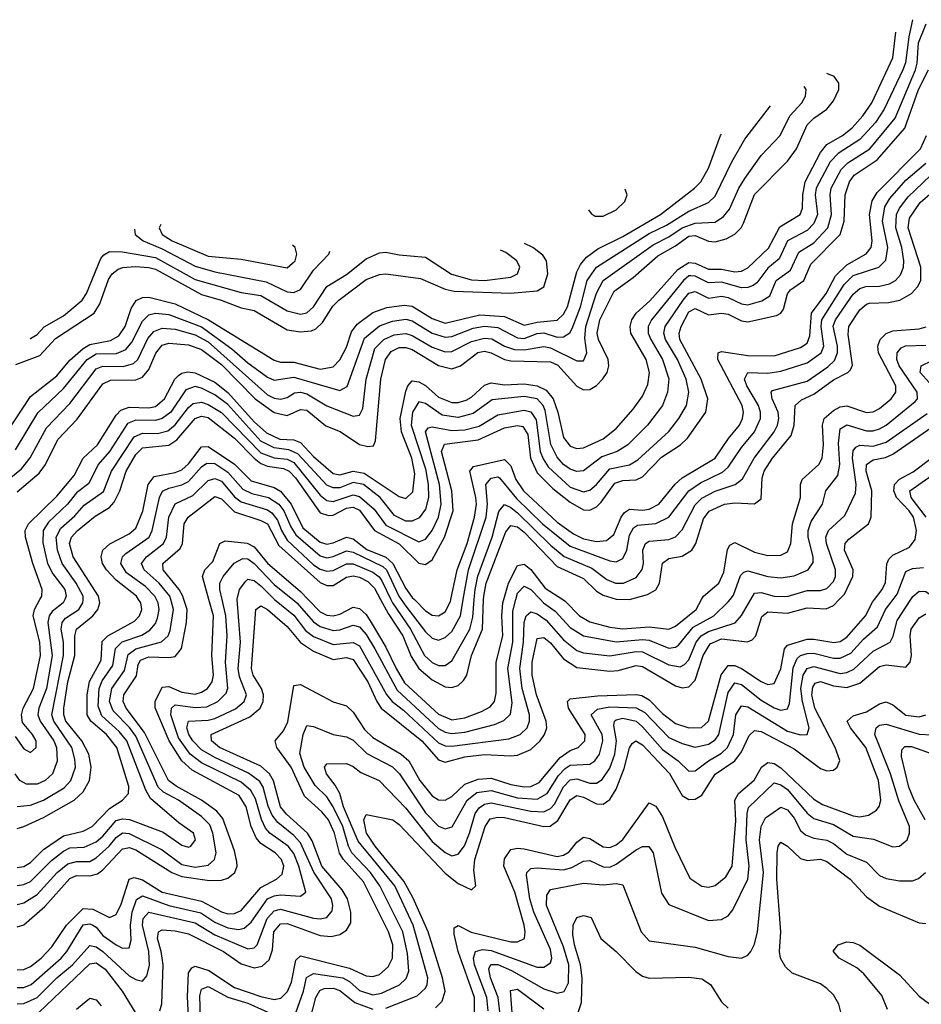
# Model space of a CAD drawing. Header units: inches. Extents: x 884549 to 1028252, y 526810 to 653624.
# Tile 880 of 1056: x 975837 to 978577, y 638770 to 641762. Entities that reach past the tile are written whole.
import ezdxf

# ---------------------------------------------------------------- set-up
doc = ezdxf.new("R2010")
doc.units = ezdxf.units.IN
doc.header["$MEASUREMENT"] = 0
doc.layers.add('A9673', color=7, linetype='Continuous')
doc.layers.add('A9674', color=7, linetype='Continuous')

msp = doc.modelspace()

# ---------------------------------------------------------------- linework, layer by layer
at = {"layer": 'A9673', "color": 5}
for points, elevation in [([(975823.4, 639583.4), (975850, 639545.8), (975870, 639534.8), (975887.2, 639550), (975887.3, 639570), (975876.5, 639590), (975846.2, 639626.2), (975843.1, 639650), (975848.2, 639670), (975878.8, 639730), (975900.1, 639830), (975898.1, 639870), (975878.5, 639950), (975882.4, 639970), (975898.8, 640000)], 2780), ([(975974, 640000), (975969.5, 639990), (975936.4, 639963.6), (975926.4, 639950), (975922.9, 639930), (975935.9, 639830), (975918.5, 639730), (975895, 639670), (975892.6, 639650), (975899.5, 639630), (975940.8, 639570), (975948.9, 639550), (975951, 639509), (975937.1, 639470), (975915, 639450), (975890, 639439.1), (975858.3, 639438.3), (975837.8, 639450), (975823.8, 639470)], 2760), ([(975830, 639304.4), (975850, 639310.4), (975910, 639337.5), (976003.1, 639390), (976030, 639415.6), (976049.1, 639450), (976054.4, 639490), (976047.7, 639530), (976026.3, 639570), (975977.7, 639630), (975971.1, 639650), (975971.3, 639670), (975983.2, 639750), (976005.3, 639830), (976004.6, 639890), (976009.4, 639910), (976059.9, 639950), (976074.7, 639970), (976080.5, 639990), (976078.5, 640000)], 2720), ([(975830, 639185.5), (975850, 639188.9), (975870, 639200.6), (975910, 639240.6), (975970, 639281.7), (976030, 639295.7), (976057.9, 639310), (976110, 639364.9), (976150, 639390.1), (976168.2, 639410), (976168.6, 639431.4), (976132.4, 639550), (976101.1, 639590), (976053.9, 639630), (976042, 639650), (976042.3, 639710), (976049.3, 639750.6), (976084.8, 639815.2), (976087.8, 639872.2), (976105.1, 639890), (976186.1, 639933.9), (976201.4, 639950), (976208, 639970), (976205, 639990), (976198.7, 640000)], 2680), ([(975830, 639072.7), (975850, 639078.1), (975890, 639103.2), (975950.8, 639170), (975983.7, 639196.3), (976010, 639203.7), (976050, 639203.9), (976070, 639214.4), (976109.6, 639250.4), (976130, 639276.3), (976150, 639290.5), (976170, 639288.8), (976270, 639239), (976330, 639195), (976370, 639186.9), (976410, 639192.5), (976429.5, 639210), (976434.6, 639230), (976424.3, 639290), (976415.3, 639315.3), (976390, 639340.4), (976320.3, 639390), (976274.4, 639414.4), (976257.8, 639430), (976190, 639584.4), (976170.7, 639610.7), (976121.4, 639661.4), (976110.4, 639690), (976117, 639730), (976156.1, 639783.9), (976166.6, 639833.4), (976189.9, 639850), (976268.4, 639871.6), (976288.2, 639890), (976294.5, 639905.5), (976304.2, 639970), (976296.1, 640000)], 2640), ([(975830, 638820.7), (975850, 638820.8), (975871.9, 638830), (975963.4, 638910), (975980.2, 638930), (976030, 639011.3), (976050, 639014.6), (976059.6, 639010), (976070, 639004.3), (976090, 638979.2), (976130, 638950.7), (976150, 638940.3), (976170, 638941.4), (976175.9, 638964.1), (976173.5, 639010), (976179.4, 639050), (976192.3, 639087.7), (976210, 639099.7), (976290, 639070), (976387.8, 639047.8), (976430, 639019.4), (976470, 639001.6), (976503, 638997), (976519, 639001), (976540.2, 639019.8), (976590.1, 639089.9), (976610, 639099.8), (976630, 639102), (976690, 639097.9), (976707.1, 639110), (976685.4, 639190), (976670, 639227.9), (976653.4, 639250), (976597.4, 639290), (976584.6, 639304.6), (976571.5, 639331.5), (976553.9, 639393.9), (976539.9, 639419.8), (976510, 639444.9), (976390, 639503.4), (976354.8, 639530), (976320.1, 639580.1), (976296.2, 639650), (976298.7, 639670), (976310, 639679.6), (976370, 639671.4), (976405.8, 639674.2), (976439, 639690), (976464.6, 639715.4), (976469.4, 639730.6), (976462.8, 639810), (976467.6, 639890), (976463.8, 639950), (976452.3, 640000)], 2560), ([(975830, 639370.8), (975870, 639374.5), (975910, 639390.6), (975972.3, 639427.7), (975992.9, 639450), (976006.8, 639490), (976005.1, 639514.9), (975995.3, 639550), (975941.2, 639630), (975934.8, 639650), (975970.2, 639830.2), (975970.3, 639870), (975963.1, 639910), (975966, 639930), (975976.9, 639943.1), (976017.4, 639970), (976029.4, 639990), (976029.7, 640000)], 2740), ([(975830, 639130.3), (975850, 639133.3), (975870, 639143.4), (975933.6, 639206.4), (975970, 639235.4), (975990, 639244.9), (976033, 639247), (976070, 639263.8), (976090, 639280.7), (976130, 639328), (976150, 639333.9), (976171.2, 639331.2), (976273.3, 639293.3), (976330, 639253.4), (976350, 639247.2), (976356.8, 639250), (976371.4, 639270), (976365, 639290), (976320.8, 639320.8), (976234.7, 639394.7), (976220.5, 639420.5), (976163.2, 639570), (976139.3, 639599.3), (976086.4, 639646.4), (976075.6, 639675.6), (976078.7, 639730), (976087.4, 639752.6), (976120.7, 639799.3), (976128.6, 639851.4), (976148.7, 639871.3), (976207.9, 639892.1), (976233.2, 639906.8), (976250, 639926.9), (976256.4, 639943.6), (976260.6, 639970), (976257.9, 639990), (976253.1, 640000)], 2660), ([(975830, 639004.9), (975850, 639011.6), (975913.5, 639066.5), (975990, 639151.9), (976010, 639160.7), (976050, 639160.5), (976073.7, 639166.3), (976090, 639178.1), (976150, 639241.8), (976156.5, 639243.5), (976170, 639246.1), (976190, 639239), (976299.4, 639170), (976330, 639158.2), (976413.7, 639146.3), (976450, 639147.3), (976470, 639153.4), (976491, 639170), (976498, 639190), (976497, 639203), (976490, 639235.8), (976454.7, 639334.7), (976436.6, 639356.6), (976390, 639390.6), (976312.5, 639432.5), (976289.5, 639450), (976216.3, 639596.2), (976160.9, 639670), (976152.1, 639690), (976153.4, 639710), (976192.4, 639767.6), (976197.4, 639802.6), (976204.5, 639815.5), (976230, 639825.5), (976290, 639823.5), (976310, 639826.9), (976329, 639851), (976344.1, 639930), (976346.3, 639970), (976336.5, 640000)], 2620), ([(975830, 638874.2), (975850, 638875.8), (975870, 638884.3), (975903, 638910), (975935.2, 638944.8), (975979.5, 639010), (976030, 639060.5), (976059.3, 639059.3), (976110, 639033), (976130, 639042.3), (976146.1, 639073.9), (976169.7, 639150), (976184.8, 639155.2), (976210, 639148.4), (976270.4, 639110.4), (976390, 639083.1), (976450, 639050.5), (976470, 639044.7), (976490, 639045.4), (976510, 639054.5), (976570, 639124.3), (976617.2, 639150), (976634.9, 639165.1), (976639.5, 639190), (976632.4, 639210), (976613, 639230), (976570, 639258), (976556, 639276), (976540.4, 639310), (976525.8, 639370), (976503.9, 639404), (976361.6, 639481.5), (976330, 639509.5), (976291, 639570), (976248.8, 639671.2), (976248.5, 639690), (976270, 639733.3), (976290, 639735.4), (976330, 639718.3), (976370, 639712.8), (976390, 639718.2), (976408.1, 639730), (976421.9, 639750), (976426.1, 639770), (976421.4, 639830), (976426.3, 639950), (976412.1, 640000)], 2580), ([(975830, 638771.2), (975850, 638771.9), (975890, 638790.1), (975950.2, 638850), (975998, 638890), (976050, 638948.7), (976070, 638944.1), (976090, 638929.8), (976170, 638856.4), (976190, 638844.6), (976210, 638839.5), (976223.7, 638856.3), (976232.2, 638887.8), (976229.7, 638930), (976210.4, 639010), (976212.9, 639030), (976230, 639049.4), (976370, 639016.8), (976430, 638980.8), (976530, 638937.8), (976550, 638941.6), (976559.1, 638950), (976589.6, 639030), (976610, 639054), (976630, 639059), (976730, 639031.8), (976750, 639029.2), (976770, 639033.9), (976786.5, 639053.5), (976788.9, 639070), (976784.5, 639090), (976731.1, 639171.1), (976690, 639260.7), (976670, 639283), (976622.1, 639322.1), (976604.6, 639344.6), (976592.2, 639372.2), (976576.9, 639430), (976566.9, 639446.9), (976532.2, 639472.2), (976430, 639519.5), (976390, 639543.4), (976363.6, 639570), (976350.9, 639590), (976344.9, 639610), (976350, 639630.1), (976410, 639633.5), (976430, 639638.8), (976492.5, 639667.5), (976519.2, 639690), (976526, 639710), (976504.8, 639764.8), (976500.6, 639790), (976507.7, 639870), (976498.5, 640000)], 2540), ([(976263.5, 638750), (976268.7, 638771.3), (976273, 638890), (976267.6, 638930), (976255.9, 638970), (976259.4, 638990), (976270, 638995.9), (976310, 638993.2), (976350, 638983.5), (976456.8, 638930), (976510, 638892.5), (976550, 638881), (976574.1, 638885.9), (976594.8, 638905.2), (976605.1, 638934.9), (976609.8, 638990.2), (976630, 639014.4), (976650, 639015.3), (976750, 638978.4), (976784, 638976), (976810, 638982.2), (976830, 638995.2), (976842.9, 639017.1), (976842.9, 639050), (976832.9, 639090), (976817.4, 639117.4), (976755.6, 639190), (976726.3, 639266.3), (976712.2, 639290), (976647.9, 639347.9), (976630.2, 639370), (976608.5, 639448.5), (976596.3, 639470), (976570, 639493.1), (976444.3, 639550), (976419.7, 639570), (976419.4, 639590), (976536.9, 639643.1), (976567.5, 639670), (976577.2, 639690), (976578.2, 639710), (976571.8, 639730), (976546.4, 639770), (976541.5, 639790), (976554.5, 639970), (976570, 639981), (976590, 639970.1), (976650, 639918.3), (976690, 639869.3), (976730, 639843.5), (976790, 639818), (976830, 639823.8), (976850, 639817.7), (976895.5, 639750), (976922, 639690), (976935.3, 639670), (977058.8, 639570), (977110, 639513.1), (977130, 639505.9), (977190, 639522.1), (977250, 639528.8), (977330, 639524.5), (977350, 639527.4), (977390, 639544.3), (977418.3, 639570), (977432.3, 639590), (977438.7, 639610), (977436.9, 639630), (977407.7, 639710), (977394.3, 639770), (977393.9, 639810), (977410, 639881.5), (977430, 639885), (977450, 639867.9), (977490, 639820.2), (977530, 639793.8), (977630, 639782.3), (977655.4, 639784.6), (977710, 639799.3), (977730, 639796.8), (977830, 639737.6), (977850, 639731.9), (977870, 639734.9), (977890, 639754.4), (977914.3, 639830), (977934.8, 639865.2), (977970, 639880.7), (978048.7, 639871.3), (978063, 639877), (978074.2, 639890), (978091.8, 639948.2), (978110, 639962.1), (978170, 639958.6), (978230, 639974.5), (978287.9, 639972.1), (978310, 639981.6), (978327.4, 640000)], 2520), ([(976350.1, 638729.9), (976347, 638793), (976350, 638865.7), (976360, 638880), (976370, 638885.4), (976412, 638872), (976490, 638820.4), (976570, 638792.9), (976610, 638784.6), (976631.2, 638788.8), (976651.3, 638808.7), (976663, 638837), (976676.1, 638903.9), (976690, 638917), (976839.6, 638879.6), (976890, 638856.5), (976910, 638854), (976930, 638860.6), (976956.6, 638883.4), (976969.9, 638910), (976970.8, 638950), (976958.1, 638990), (976882.2, 639142.2), (976821.4, 639210), (976809.3, 639229.3), (976793.7, 639290), (976775.4, 639330), (976755.1, 639355.1), (976702.7, 639402.7), (976661.7, 639490), (976618.5, 639550), (976613.3, 639570), (976639.2, 639600.8), (976651.5, 639628.5), (976670, 639738.9), (976690, 639741.9), (976790, 639689.5), (976830, 639676.4), (976850, 639657.4), (976885.3, 639605.3), (976910, 639581.1), (976996.6, 639530), (977020.1, 639510), (977053.3, 639450), (977090, 639403.5), (977110, 639391.2), (977130, 639390.4), (977150, 639401.3), (977190, 639439.2), (977230, 639454), (977270, 639456.8), (977330, 639437.3), (977370, 639430.5), (977390, 639432), (977416, 639444), (977479.9, 639520.1), (977510, 639541), (977533.7, 639550), (977554.1, 639570), (977555.4, 639590), (977505.2, 639670), (977502.1, 639690), (977510, 639698.3), (977592.4, 639707.6), (977710, 639711.1), (977727.8, 639707.8), (977750, 639694.9), (977790, 639653.9), (977830, 639622.9), (977870, 639609.5), (977909.1, 639610.9), (977930, 639630.1), (977968.8, 639771.2), (977990, 639799.8), (978010, 639799.5), (978030, 639790.6), (978090, 639750.7), (978110, 639742.2), (978130, 639744.7), (978150, 639789.3), (978160.6, 639850), (978170, 639861.5), (978230, 639879.3), (978250, 639879.9), (978310.8, 639869.2), (978330, 639872.6), (978350, 639885.9), (978407, 639950), (978428, 639992), (978434.4, 640000)], 2480), ([(976611.7, 640000), (976670, 639952.3), (976706, 639906), (976730, 639887.3), (976790, 639863.5), (976850, 639869.8), (976870, 639859), (976951.8, 639711.8), (976969, 639690), (977003.4, 639663.4), (977110, 639564.1), (977130, 639554.8), (977150, 639554), (977323.4, 639576.6), (977357.5, 639590), (977379.5, 639610), (977386.6, 639630), (977386.3, 639650), (977363.8, 639730), (977356.5, 639790), (977367.5, 639870), (977370, 639930.3), (977375.6, 639950), (977390, 639963), (977410, 639956.8), (977436.9, 639936.9), (977490, 639877.3), (977530, 639845), (977550, 639838.3), (977630, 639828.4), (977710, 639841.6), (977730, 639841.1), (977810, 639801.1), (977844.3, 639795.7), (977857.5, 639802.5), (977870, 639816.6), (977892.6, 639870), (977907.8, 639890), (977930, 639903.1), (978010.7, 639929.3), (978030, 639951.3), (978058.7, 640000)], 2540), ([(976667.2, 640000), (976679.8, 639990), (976730, 639932), (976750, 639917.8), (976790, 639905.8), (976810, 639907.6), (976850, 639922.5), (976870, 639916.7), (976890, 639893.6), (976916.5, 639850), (976984.3, 639724.3), (977110, 639608.1), (977130, 639597), (977150, 639593.2), (977190, 639596.4), (977280.3, 639619.7), (977308.2, 639631.8), (977328.2, 639651.8), (977333.6, 639686.4), (977319.9, 639790), (977335.1, 639870), (977335.7, 639964.3), (977345, 640000)], 2560), ([(976675.8, 638744.2), (976700, 638810), (976708.7, 638851.3), (976730, 638863.6), (976819.1, 638850), (976839.2, 638839.2), (976870, 638812), (976910, 638798.8), (976936.8, 638803.2), (976991, 638829), (977011.9, 638848.1), (977019.7, 638870), (977015.7, 638924.3), (977001.2, 638990), (976931.7, 639130), (976903.1, 639170), (976846.3, 639230), (976835.9, 639250), (976818.7, 639310), (976790, 639369.9), (976770, 639400.5), (976734.8, 639434.8), (976701.9, 639490), (976688.4, 639531.6), (976698.4, 639590), (976710, 639616.8), (976730, 639614), (976790, 639589.6), (976830, 639582.9), (976850, 639572.5), (976891.6, 639531.6), (976970, 639491.3), (976991.3, 639470), (977070, 639351.4), (977110, 639311.2), (977130, 639303.3), (977150.9, 639309.1), (977197.2, 639390), (977226.5, 639413.5), (977270, 639419.8), (977350, 639397.4), (977410, 639393.2), (977439.6, 639410), (977474.8, 639465.2), (977494.1, 639485.9), (977510, 639496.2), (977570, 639499.9), (977584.8, 639510), (977598.7, 639530), (977609, 639570), (977606.7, 639590), (977573.3, 639650), (977593.2, 639666.8), (977630, 639674.3), (977710.8, 639670.8), (977736.5, 639656.5), (977810, 639580.5), (977850, 639562.1), (977890, 639550.9), (977930, 639560.6), (977950, 639573.5), (977961.8, 639590), (977990, 639717.5), (978010, 639746.5), (978030, 639741.7), (978090, 639694.2), (978130, 639670.9), (978150, 639664.1), (978170, 639668), (978175.9, 639684.1), (978187.6, 639792.4), (978199.2, 639820.8), (978209.7, 639830.3), (978230, 639836.2), (978250, 639836.9), (978310, 639821.8), (978330, 639821.6), (978362.9, 639837.1), (978400.5, 639879.5), (978443.5, 639916.5), (978468.3, 639970), (978491, 640000)], 2460), ([(976713.9, 640000), (976750, 639962.2), (976770, 639952.5), (976790, 639950.5), (976810, 639955.5), (976850, 639976.4), (976870, 639973), (976890, 639954.3), (976905.4, 639930), (976950, 639855.7), (976980.7, 639790), (977006.7, 639746.7), (977110, 639651.8), (977150, 639634.5), (977190, 639640.4), (977240.8, 639659.2), (977266.5, 639673.5), (977279.4, 639690), (977284.7, 639715.3), (977285, 639810), (977305.4, 639890), (977302.4, 639950), (977305.5, 639990), (977308.3, 640000)], 2580), ([(976950, 638757.9), (977044.6, 638795.4), (977070, 638818.9), (977075.7, 638830), (977077.1, 638850), (977033, 639010), (976977.1, 639130), (976865.2, 639265.2), (976821.5, 639370), (976809.8, 639410), (976795.9, 639435.9), (976769.2, 639470), (976763.6, 639490), (976770, 639500.7), (976830, 639501.2), (976850, 639492.8), (976874.2, 639474.2), (976929.4, 639450), (977010, 639366.3), (977090, 639265), (977130, 639231.1), (977150, 639221.2), (977170, 639225.8), (977188.3, 639251.7), (977204.2, 639290), (977221.1, 639350), (977232.9, 639367.1), (977250, 639378.2), (977270, 639381.6), (977390, 639356.4), (977430, 639354.4), (977450, 639364.7), (977461.8, 639378.2), (977490, 639430.4), (977510, 639451.5), (977530, 639454.5), (977570, 639441.5), (977590, 639442.2), (977607.5, 639452.5), (977630, 639486.9), (977645.8, 639530), (977650.7, 639570), (977642.5, 639617.5), (977644.3, 639630), (977650, 639634.2), (977670, 639639.1), (977710, 639629.8), (977730, 639612.8), (977790, 639544), (977838.2, 639510), (977870, 639478.2), (977890, 639478.8), (977930.1, 639509.9), (977970, 639533.3), (977987.4, 639550), (978006, 639590), (978013.6, 639650), (978030, 639676.7), (978050, 639673.4), (978170, 639599.7), (978210, 639588.5), (978229.9, 639590.1), (978235.7, 639610), (978215.6, 639690), (978210.9, 639730), (978217.6, 639770), (978230, 639790.8), (978250, 639796.2), (978330, 639775), (978350, 639777.9), (978371.7, 639788.3), (978430, 639843.5), (978482.1, 639870), (978491.5, 639888.5), (978503.4, 639936.6), (978545.1, 640000)], 2440), ([(976933.8, 640000), (976957.1, 639957.1), (977001.6, 639890), (977027.1, 639827.1), (977050, 639790.3), (977090, 639755.6), (977130, 639734.6), (977150, 639732.2), (977170, 639738.8), (977186.2, 639753.8), (977195.5, 639770), (977209.7, 639830), (977243.2, 639910), (977246.9, 640000)], 2620), ([(976964.5, 640000), (976969.5, 639989.5), (977024.9, 639910), (977067.1, 639830), (977090, 639808.2), (977110, 639799.6), (977130, 639799.7), (977150, 639813.4), (977204.8, 639910), (977213.8, 639946.2), (977218.2, 640000)], 2640), ([(976996.2, 640000), (977010, 639979.7), (977070, 639901.5), (977090, 639882.2), (977110, 639876.2), (977130, 639884.4), (977150, 639903.3), (977176.1, 639950), (977184.9, 640000)], 2660), ([(977036.4, 640000), (977070, 639965.5), (977090, 639952.7), (977110, 639950.5), (977130, 639963.1), (977146.3, 639993.7), (977147.6, 640000)], 2680), ([(977419.4, 640000), (977429.2, 639990), (977464.6, 639964.5), (977510, 639915.3), (977550, 639889.5), (977650, 639871.3), (977730, 639878.5), (977750, 639876.2), (977810, 639852.5), (977830, 639854.7), (977838.9, 639861.1), (977883.9, 639916.1), (977945.8, 639950), (977990, 639992.5), (977995.8, 640000)], 2560), ([(977487.2, 640000), (977495, 639995), (977537.9, 639950), (977570, 639932.3), (977630, 639916.1), (977670, 639910.6), (977750, 639916.6), (977810, 639909.5), (977830, 639919.3), (977892.8, 639970), (977909.2, 640000)], 2580), ([(977100.9, 638759.1), (977121.1, 638778.9), (977130, 638810), (977122.1, 638850), (977078.8, 638990), (977032.6, 639092.6), (977004.2, 639144.2), (976916.9, 639250), (976890.9, 639290), (976882.4, 639330), (976890, 639346.4), (976970.8, 639330), (976990, 639316.1), (977130, 639167.8), (977170, 639136.6), (977210, 639117.3), (977223.2, 639130), (977217.1, 639177.1), (977220.1, 639210), (977252, 639310), (977267, 639333), (977290, 639338.7), (977310, 639337.2), (977430, 639309.8), (977448.6, 639311.4), (977472, 639328), (977510, 639391.2), (977530, 639403.9), (977550, 639399.7), (977590, 639379), (977610, 639378.2), (977630, 639392.3), (977650, 639423.4), (977674.1, 639485.9), (977690.4, 639549.6), (977697.8, 639562.2), (977709.6, 639570.4), (977730, 639558.5), (977811.3, 639471.3), (977850, 639404.1), (977870, 639392.3), (977890, 639393.3), (977910, 639405.4), (977950.6, 639469.4), (978010, 639510.1), (978030, 639537.3), (978053.6, 639586.4), (978070, 639602.2), (978090, 639599.2), (978190, 639546.3), (978270, 639485.9), (978290, 639479.7), (978310, 639481.8), (978320.7, 639490), (978328.9, 639511.1), (978315.1, 639550), (978253.4, 639670), (978244.2, 639710), (978246.6, 639733.4), (978254.6, 639745.4), (978270, 639750.5), (978310, 639737.4), (978350, 639732.2), (978390, 639746.2), (978450, 639796.3), (978470, 639801.3), (978530, 639794.6), (978542.9, 639810), (978546.7, 639830), (978542.6, 639890), (978545.6, 639910), (978570, 639944.8), (978590, 639956.6)], 2420), ([(977218.7, 638741.3), (977219.6, 638790), (977169.7, 638930.3), (977156.9, 638983.1), (977157.8, 639002.2), (977170, 639008.8), (977209, 638989), (977330, 638959.5), (977350, 638959.3), (977370.6, 638969.4), (977373.5, 638990), (977369.6, 639010), (977341.9, 639110), (977308.1, 639190), (977310, 639211.5), (977330, 639239.9), (977350, 639244.5), (977370, 639242.1), (977470, 639219), (977490, 639222.8), (977506.8, 639233.2), (977530, 639262.2), (977550, 639277.3), (977570, 639273.3), (977610, 639248.6), (977630, 639246.4), (977650, 639254.1), (977670, 639270.8), (977750, 639382.3), (977770, 639371.8), (977790, 639339.8), (977827.5, 639247.5), (977873.2, 639153.2), (977910, 639129.1), (977930, 639126.1), (977950, 639130.6), (977982.9, 639157.1), (978001.7, 639190), (978012.9, 639327.1), (978010, 639390.1), (978020.8, 639410), (978069.2, 639450.8), (978090.6, 639490), (978110, 639504.5), (978130, 639501.4), (978150, 639488.5), (978250, 639393.1), (978276.6, 639376.6), (978370, 639342.4), (978390, 639339.7), (978415.8, 639344.2), (978440.5, 639359.5), (978448.9, 639371.1), (978453.5, 639390), (978447, 639450), (978408, 639550), (978361.8, 639610), (978351.7, 639630), (978370, 639646.1), (978410, 639658.9), (978450, 639682.5), (978470, 639689), (978490, 639680.1), (978530, 639648.8), (978570, 639643.9), (978590.8, 639649.2)], 2380), ([(977260.7, 638750), (977256.3, 638790), (977218.9, 638890), (977216, 638910), (977222.3, 638930), (977243.5, 638936.5), (977270, 638933.4), (977410, 638882.7), (977430, 638882.4), (977450, 638896.1), (977453.7, 638910), (977450, 638936.5), (977399.1, 639050), (977387.5, 639090), (977377.4, 639162.6), (977377.9, 639170), (977390, 639182.4), (977410, 639184.7), (977490, 639178), (977514.7, 639185.3), (977550, 639204.7), (977570, 639206.6), (977610, 639187.1), (977630, 639186.2), (977650, 639195.2), (977710, 639239.2), (977730, 639249.1), (977748.8, 639248.8), (977761.5, 639230), (977787.6, 639107.6), (977810, 639073), (977930, 639024.7), (977970, 639027.3), (977990, 639038.7), (978003.7, 639056.3), (978049.5, 639150.5), (978053.4, 639190), (978044.5, 639270), (978047.2, 639350), (978051.7, 639368.3), (978130, 639442.9), (978150, 639437), (978170, 639422.2), (978230, 639350.7), (978250, 639334.5), (978310, 639315.8), (978370, 639280.9), (978431.3, 639271.3), (978490, 639248.4), (978510, 639250.1), (978534, 639270), (978541, 639290), (978541.2, 639310), (978508.3, 639388.3), (978483.1, 639470), (978435.3, 639590), (978439.4, 639610), (978450, 639617.9), (978470, 639621.5), (978570, 639591), (978610, 639589.1)], 2360), ([(978588.3, 639330), (978554.9, 639390), (978538.7, 639430), (978516.7, 639523.3), (978517.1, 639542.9), (978526.5, 639553.5), (978546.6, 639553.4), (978610, 639531.1)], 2340), ([(977298.6, 638730), (977291, 638790), (977268.1, 638850), (977262.9, 638877.1), (977268.8, 638891.1), (977290, 638890.8), (977331.9, 638871.9), (977430, 638816.2), (977470, 638803.4), (977491.7, 638808.4), (977505.2, 638834.8), (977505.7, 638890), (977490, 638944.7), (977438.3, 639070), (977438.6, 639101.4), (977450, 639118.4), (977550, 639138), (977610, 639133.1), (977650, 639137.1), (977670, 639132.7), (977725.3, 638990), (977750, 638962.2), (977890, 638943.3), (977990, 638914.8), (978030, 638910.2), (978050, 638919.3), (978058.4, 638930), (978070, 638952), (978079.3, 638990), (978096.8, 639170), (978084.8, 639270), (978090.2, 639309.8), (978103.4, 639336.6), (978150, 639368.8), (978170, 639360.6), (978190, 639335.6), (978210, 639298), (978224.4, 639284.4), (978250, 639275.1), (978290, 639268.9), (978310, 639258.8), (978350, 639226), (978410, 639201.3), (978450, 639161.1), (978470, 639152), (978510, 639144.5), (978550, 639145.3), (978568.4, 639151.6), (978589.5, 639170.5)], 2340), ([(978336, 638730), (978326.3, 638770), (978310, 638798), (978290, 638817.9), (978270, 638831.6), (978184.3, 638864.3), (978163.6, 638883.6), (978149.1, 638910), (978146, 638930), (978149.9, 638990), (978137.6, 639150), (978138.2, 639230), (978141.7, 639250), (978150, 639262.3), (978170, 639250.1), (978210, 639213.3), (978230, 639207.2), (978270, 639210.7), (978290, 639203.8), (978360.6, 639150), (978410, 639096.1), (978450, 639067.5), (978570, 639017.3), (978590, 639015.3)], 2320), ([(977530, 638732.5), (977544.7, 638775.3), (977546.7, 638850), (977541.6, 638890), (977522.7, 638950), (977517.9, 638982.1), (977518.6, 639010), (977530, 639033.5), (977550, 639039.8), (977573.6, 639033.6), (977602.5, 638970), (977650, 638930.1), (977709.5, 638869.5), (977730, 638855.4), (977750, 638849.1), (977870, 638852.5), (977910, 638846.9), (977936.4, 638830), (977970, 638777.6), (977990, 638758.4)], 2320), ([(978474.2, 638754.2), (978456.2, 638796.2), (978402.4, 638862.4), (978380.6, 638880.6), (978327.2, 638910), (978308.4, 638931.6), (978323.6, 638950), (978350, 638959.3), (978370, 638957.9), (978390, 638949), (978510, 638859.1), (978570, 638794.3), (978590, 638779.1), (978690, 638711.7)], 2280), ([(975895.7, 638744.3), (976050, 638892.8), (976070, 638896.1), (976096.9, 638876.9), (976148.7, 638810), (976190, 638742.1)], 2520), ([(976387.4, 638692.6), (976384.2, 638795.8), (976390, 638815.7), (976410, 638824), (976470, 638791.5), (976530, 638773.1), (976630, 638728.6)], 2460), ([(976710, 638684.4), (976737.1, 638790), (976748.9, 638811.1), (976762.7, 638817.3), (976790, 638819), (976810, 638811.9), (976855.4, 638775.5), (976910, 638755)], 2440), ([(977337.8, 638690), (977328.9, 638811.1), (977350, 638815.4), (977430, 638755.9)], 2320), ([(976010, 638754.7), (976050, 638788.2), (976070, 638783.1), (976084.9, 638764.9)], 2480)]:
    msp.add_lwpolyline(points, dxfattribs=dict(at, elevation=elevation))
at = {"layer": 'A9674', "color": 5}
for points, elevation in [([(978550.3, 641762.5), (978538.8, 641710), (978528.8, 641631.2), (978520.9, 641610), (978464.1, 641490), (978437.6, 641450), (978390, 641397.8), (978324.2, 641355.8), (978300.2, 641330), (978257.1, 641250), (978254.5, 641230), (978261.5, 641170), (978250, 641142.9), (978230, 641121.9), (978170, 641090.1), (978144.6, 641035.4), (978110, 641007.7), (978076.9, 640963.1), (978065.7, 640954.3), (978050, 640948.2), (978030, 640947.6), (977970, 640964.8), (977930, 640962.9), (977890, 640982.7), (977876.3, 640983.7), (977870, 640984), (977854.3, 640970), (977757.1, 640850), (977746.7, 640830), (977747, 640810), (977754.8, 640790), (977790.4, 640730), (977809.2, 640670.8), (977805.9, 640630), (977790, 640590.1), (977744.9, 640530), (977684.5, 640470), (977653, 640450), (977606.3, 640433.7), (977550, 640391.5), (977530, 640389.1), (977510, 640396.2), (977490, 640410.4), (977470, 640432.8), (977451.2, 640471.2), (977434.3, 640574.3), (977428.1, 640590), (977409.7, 640609.7), (977370, 640617.1), (977273, 640607), (977214.7, 640565.3), (977170, 640553.3), (977120.8, 640560.8), (977070, 640595.4), (977050, 640600.8), (977030.5, 640569.5), (977026.6, 640530), (977070, 640397.6), (977078.8, 640350), (977079.1, 640310), (977070, 640274.5), (977051.5, 640248.5), (977030, 640237.8), (977010, 640238.2), (976975.9, 640255.9), (976932.2, 640310), (976881.9, 640350), (976850, 640356), (976810, 640339.1), (976790, 640339), (976770, 640347.7), (976682.5, 640442.5), (976655.4, 640455.4), (976610, 640461), (976570, 640481), (976470, 640593), (976430, 640622), (976390, 640642.7), (976370, 640647.3), (976342.5, 640637.5), (976296.2, 640570), (976270, 640549.8), (976250, 640543.9), (976190, 640545.1), (976165.2, 640534.8), (976110.2, 640449.8), (976076.2, 640410), (976047.8, 640352.2), (976010, 640324), (975982.8, 640290), (975925.3, 640234.7), (975908.9, 640210), (975907.4, 640172.6), (975922.2, 640110), (975938.5, 640078.5), (975974.4, 640030), (975978.5, 640010), (975974, 640000)], 2760), ([(975898.8, 640000), (975904.2, 640010), (975905.9, 640030), (975877.1, 640110), (975855.4, 640190), (975854.2, 640210), (975863.6, 640230), (975950, 640313.8), (976002.7, 640377.3), (976030.5, 640429.5), (976073.5, 640470), (976130, 640560.1), (976144.2, 640575.8), (976170, 640584.3), (976230, 640582.2), (976250, 640586.8), (976277.5, 640610), (976308.9, 640670), (976319.3, 640680.7), (976330, 640688.3), (976348.3, 640691.7), (976370, 640688.8), (976430, 640660.2), (976470, 640629.7), (976550, 640539.8), (976586.8, 640506.8), (976627.8, 640487.8), (976670, 640485.3), (976690, 640477), (976730, 640434.9), (976790, 640383.5), (976810, 640379.5), (976850, 640390.2), (976883.9, 640383.9), (976990, 640313.2), (977010, 640307), (977032.2, 640327.8), (977037.7, 640382.3), (977029, 640430), (976997.8, 640510), (976993.5, 640550), (977010, 640633.7), (977016.6, 640650), (977030, 640665.1), (977050, 640662.1), (977070, 640650.3), (977110, 640614.9), (977150, 640598.8), (977170, 640599.1), (977193.6, 640606.4), (977210, 640615.5), (977250, 640651.8), (977270, 640658.7), (977310, 640652.2), (977370, 640656), (977410, 640649.1), (977436.5, 640636.5), (977457.8, 640610), (977472.7, 640570), (977490, 640492.3), (977510, 640466.6), (977530, 640458.6), (977550, 640460.9), (977610, 640488.5), (977650, 640519.9), (977701.2, 640578.8), (977730, 640617.9), (977746, 640654), (977750.5, 640690), (977741.1, 640730), (977694.4, 640810), (977691.6, 640830), (977697.4, 640850), (977709.9, 640870), (977752.3, 640907.7), (977837.1, 641003), (977870, 641024.6), (977890, 641022.8), (977930, 641003.7), (977970, 641004), (978010, 640996.3), (978030, 640998.3), (978050, 641007.9), (978112.4, 641067.6), (978146.7, 641133.3), (978208.6, 641170), (978215.9, 641190), (978216.4, 641230), (978224, 641270), (978270, 641359.1), (978290, 641383), (978336.8, 641410), (978366.4, 641433.6), (978399.2, 641470), (978426, 641510), (978490, 641646.4), (978499.5, 641725)], 2780), ([(976029.7, 640000), (976030, 640010), (976009.3, 640050), (975966.4, 640110), (975951.7, 640150), (975948.3, 640190), (975962.8, 640217.2), (976005.3, 640254.7), (976033.3, 640286.7), (976091.5, 640328.5), (976116.3, 640390), (976185, 640495), (976210, 640505.8), (976255.5, 640504.5), (976287.1, 640512.9), (976310, 640530.6), (976350, 640583.5), (976364.4, 640595.6), (976390, 640600.2), (976410, 640593.3), (976450, 640568.2), (976570, 640445.6), (976610, 640430.5), (976650, 640427), (976670, 640416.2), (976750, 640317), (976770, 640300.8), (976790, 640298), (976850, 640318.2), (976870, 640313.6), (976914.3, 640274.3), (976950, 640226.2), (977050, 640175.5), (977070, 640183.6), (977090, 640209.6), (977109.4, 640250.6), (977117.7, 640290), (977112.5, 640350), (977070.3, 640509.7), (977078.5, 640521.5), (977090, 640525), (977150, 640513.3), (977190, 640515.8), (977233, 640527), (977290, 640561.9), (977370, 640575.2), (977390.7, 640570.7), (977406.2, 640546.2), (977419.1, 640450), (977427.4, 640427.4), (977443.2, 640403.2), (977510, 640342), (977550, 640327.5), (977570, 640332.7), (977590, 640349.7), (977630, 640397), (977690, 640409.3), (977715.4, 640424.6), (977809.3, 640510.7), (977840.1, 640550), (977863.1, 640590), (977869.9, 640630), (977862.2, 640670), (977835.5, 640730), (977799.3, 640790), (977794.1, 640810), (977798.7, 640830), (977852.6, 640910), (977870, 640931.6), (977890, 640936.2), (977930, 640916), (977970, 640921.8), (977990, 640918), (978030, 640898.3), (978050, 640895.8), (978092.3, 640907.7), (978116.5, 640923.5), (978135.6, 640970), (978178.7, 641001.3), (978204.6, 641055.4), (978250, 641083.8), (978292.4, 641130), (978303.9, 641170), (978299.8, 641230), (978303, 641250), (978333, 641307), (978352.9, 641327.1), (978420.7, 641370), (978496.8, 641463.2), (978559, 641610), (978564.3, 641630), (978568.1, 641691.9), (978591.4, 641750)], 2740), ([(976078.5, 640000), (976076.5, 640010), (975999.5, 640130), (975988.7, 640170), (975994.3, 640190), (976011.6, 640208.4), (976066.3, 640253.7), (976110, 640279.9), (976124.2, 640295.8), (976141.7, 640330), (976160.7, 640390), (976190, 640441.1), (976210, 640461.4), (976290, 640468.9), (976314.6, 640485.4), (976370, 640550.7), (976390, 640557.4), (976410, 640553.3), (976490, 640490.6), (976549.2, 640429.2), (976570, 640413.5), (976590, 640405.6), (976638.6, 640398.6), (976656, 640390), (976675.6, 640370), (976750, 640263.2), (976775.1, 640255.1), (976790, 640256.4), (976830, 640277.7), (976850, 640280.5), (976870, 640272.1), (976915.4, 640210), (976990, 640168.9), (977050, 640110.1), (977070, 640106.3), (977090, 640121), (977127.9, 640190), (977154.2, 640270), (977150.7, 640330), (977118.6, 640450), (977127.7, 640472.3), (977230, 640485), (977310, 640521.5), (977350, 640528.9), (977365.5, 640525.5), (977381.2, 640501.2), (977389.4, 640430), (977410, 640385.4), (977457, 640337), (977510, 640295.5), (977550, 640272.9), (977570, 640272.1), (977590, 640281.5), (977604.2, 640295.8), (977645.9, 640354.1), (977670, 640362.2), (977710, 640364.2), (977730, 640373.4), (977787.5, 640432.5), (977844.9, 640470), (977866.3, 640490), (977921.8, 640570), (977927.8, 640610), (977907.8, 640670), (977843.4, 640790), (977840.7, 640810), (977846.6, 640830), (977870, 640874.1), (977890, 640884.2), (977930, 640864.9), (977970, 640870.1), (977990, 640867.3), (978030, 640847.6), (978050, 640843.7), (978136.8, 640863.2), (978150, 640870.6), (978157.6, 640882.4), (978170.4, 640929.6), (978178.7, 640941.3), (978219.8, 640970), (978241.1, 641018.9), (978330.6, 641109.4), (978342.4, 641150), (978344.9, 641230), (978358.3, 641270), (978372.3, 641290), (978443, 641337), (978527, 641433), (978567.8, 641550), (978598.4, 641610)], 2720), ([(975830, 640327), (975896, 640384), (975915.3, 640410), (975953.2, 640486.8), (976012.2, 640547.8), (976090, 640655.5), (976113.1, 640666.9), (976190, 640667.5), (976210, 640676), (976230, 640699.4), (976251.2, 640748.8), (976270, 640772.7), (976290, 640779.4), (976350, 640773.8), (976390, 640759.7), (976450, 640714.7), (976552.7, 640610), (976610, 640568.5), (976650, 640559.5), (976690, 640577.6), (976710, 640575.1), (976767.9, 640527.9), (976810.8, 640510.8), (976870, 640471.7), (976894.9, 640465.1), (976912.7, 640467.3), (976918.1, 640481.9), (976934.3, 640670), (976948.6, 640730), (976966.2, 640753.8), (976990, 640765.6), (977010, 640766.2), (977030, 640760.4), (977110, 640711.7), (977150, 640701.6), (977176.1, 640710), (977229.5, 640750.5), (977250, 640754.9), (977270, 640750.3), (977310, 640729.8), (977330, 640725.8), (977450, 640722.8), (977471.9, 640711.9), (977530, 640648.5), (977550, 640637.3), (977570, 640638.6), (977590, 640650.5), (977609.5, 640670.5), (977621.7, 640690), (977627.4, 640710), (977625.5, 640730), (977596.3, 640790), (977592.3, 640810), (977600.1, 640850), (977643.2, 640936.8), (977701.5, 640978.5), (977775.7, 641044.3), (977830, 641074.8), (977870, 641104.1), (977890, 641106.8), (977930, 641089.6), (977950, 641087), (977983.8, 641096.2), (978010, 641110.1), (978029.5, 641130), (978036.4, 641143.6), (978070, 641231), (978170, 641332), (978197, 641370), (978230, 641442.9), (978250, 641462.7), (978290, 641490.6), (978310, 641515.5), (978325.9, 641550), (978325.6, 641570), (978311.4, 641590), (978290, 641598.8)], 2820), ([(975810, 640371.2), (975842.4, 640397.6), (975868.8, 640431.1), (975918.6, 640521.4), (975990, 640595.5), (976070, 640700.8), (976090, 640709.3), (976151.5, 640708.5), (976182.6, 640717.4), (976196.4, 640730), (976227, 640793), (976245.2, 640814.8), (976270, 640824.8), (976310, 640821.3), (976370, 640804.3), (976410, 640782.9), (976590, 640622.1), (976610, 640612.3), (976630, 640609), (976650, 640614.5), (976672.2, 640627.8), (976690, 640630.5), (976710, 640625.5), (976770, 640588.9), (976850, 640556.9), (976870, 640560.5), (976879.4, 640580.6), (976889.7, 640670), (976916.6, 640763.4), (976943.7, 640790), (976975, 640805), (977010, 640808.6), (977030, 640802.6), (977090, 640767.1), (977130, 640752.9), (977150, 640754.4), (977210, 640784.6), (977250, 640794.8), (977271.9, 640791.9), (977310.1, 640770), (977340.4, 640760.4), (977370, 640758.5), (977430, 640769.6), (977450, 640765.3), (977530, 640725.5), (977550, 640725.4), (977560.1, 640750), (977554.7, 640794.7), (977557.2, 640830), (977590, 640931.3), (977610.5, 640969.5), (977761.8, 641078.2), (977810, 641102.5), (977850, 641130), (977890, 641144.3), (977950, 641147), (977975.8, 641164.1), (977993.4, 641186.6), (978022.2, 641250), (978040.6, 641279.4), (978090, 641349.5), (978147.3, 641410), (978177.5, 641470), (978213.2, 641510), (978225.1, 641530), (978226.5, 641550), (978221.2, 641559.5)], 2840), ([(975824.7, 640455.3), (975892.5, 640567.5), (975970, 640641), (976042.6, 640730), (976070, 640746.7), (976131.7, 640748.3), (976159.9, 640760.1), (976177.9, 640782.1), (976210, 640846.6), (976230, 640865.4), (976250, 640870.3), (976290, 640866.3), (976390, 640829.2), (976481.7, 640761.7), (976530, 640719), (976590, 640675.5), (976610, 640666.6), (976670, 640675.4), (976810, 640635.5), (976832.3, 640647.7), (976885.1, 640794.9), (976930, 640832), (976970, 640846.6), (977010, 640852), (977030, 640847.1), (977090, 640810), (977130, 640797.2), (977150, 640799.7), (977215.3, 640824.7), (977250, 640830.9), (977290, 640827.2), (977350, 640795.4), (977370, 640793.8), (977410, 640809.1), (977430, 640810.7), (977470, 640797.5), (977490, 640798.5), (977509.1, 640810.9), (977516, 640824), (977541.1, 640890), (977561.7, 640970), (977589.4, 641010.6), (977750, 641112.4), (977802.4, 641137.6), (977870, 641180.2), (977930, 641206.9), (977950, 641225.8), (978000.5, 641330), (978040.3, 641399.7), (978118.4, 641500.4)], 2860), ([(975770, 640466), (975870, 640617), (975950, 640679.9), (975990, 640727.9), (976030, 640762.7), (976050, 640775.4), (976112.9, 640787.1), (976138.2, 640801.8), (976157.7, 640830), (976175.5, 640884.5), (976190.7, 640909.3), (976210, 640918.1), (976230, 640919.2), (976310, 640898.4), (976410.5, 640850.5), (976610, 640727.1), (976630, 640721.1), (976670, 640721.3), (976750, 640700.2), (976790, 640707.5), (976810, 640728.3), (976830, 640767.3), (976845.9, 640814.1), (976862.9, 640837.1), (976910, 640872.3), (976952.7, 640887.3), (977005.1, 640894.9), (977030, 640892.2), (977090, 640853.9), (977130, 640840.2), (977234.9, 640865.1), (977310, 640859.8), (977370, 640833.5), (977410, 640843.1), (977470, 640849.2), (977490, 640867.8), (977502.1, 640890), (977530, 640995.7), (977541.2, 641018.8), (977559.5, 641040.5), (977594, 641066), (977670, 641103.5), (977783.8, 641170), (977887.9, 641250), (977906.6, 641270), (977930, 641311), (977966.4, 641410), (977969.7, 641414.8)], 2880), ([(977147.6, 640000), (977166.5, 640090), (977197.2, 640170), (977219.5, 640250), (977224.9, 640290), (977222.8, 640310), (977204.7, 640390), (977215.8, 640404.2), (977310, 640425.8), (977330, 640406.5), (977345, 640365), (977367.6, 640330), (977470, 640235), (977519.6, 640199.6), (977550, 640184.6), (977590, 640176.5), (977620.3, 640179.7), (977642.7, 640197.3), (977664.5, 640250), (977675.1, 640264.9), (977690, 640274.4), (977730, 640271.7), (977750, 640275), (977779.3, 640290), (977829, 640351), (977850, 640369.5), (977950.8, 640429.2), (977990.5, 640489.5), (978024.5, 640530), (978033.7, 640550), (978036.3, 640570), (978032.6, 640590), (977958.7, 640730), (977959.3, 640750), (977970, 640754.1), (978050, 640741.8), (978130, 640740.5), (978210, 640766), (978230, 640779.2), (978238.1, 640801.9), (978242.8, 640870), (978287.1, 640930), (978315.8, 640984.2), (978350, 641017.7), (978409.2, 641050.8), (978424, 641070), (978427.1, 641090), (978419.2, 641170), (978427.8, 641212.2), (978442.9, 641237.1), (978574.5, 641370), (978592.6, 641410)], 2680), ([(977184.9, 640000), (977200.7, 640090), (977254.5, 640250), (977258.9, 640290), (977253.7, 640350), (977270, 640369.3), (977290, 640373.3), (977295, 640370), (977347, 640307), (977425.5, 640230), (977510, 640162.5), (977630, 640117.4), (977650, 640114.2), (977670, 640124.3), (977682, 640150), (977690, 640195.8), (977701.9, 640218.1), (977714.1, 640225.9), (977770, 640230.6), (977809.8, 640250.2), (977870.6, 640330), (977905.5, 640354.5), (977972.5, 640387.5), (977990, 640402.2), (978030, 640462.6), (978069.9, 640510), (978088.3, 640550), (978088.3, 640570), (978082.3, 640590), (978046.3, 640650), (978039.2, 640670), (978049.8, 640690), (978110, 640688.2), (978150, 640694.4), (978230, 640719.2), (978272.4, 640750), (978280.2, 640770), (978271.9, 640830), (978274.2, 640850), (978342.4, 640957.6), (978370, 640984.7), (978447.8, 641010), (978468.5, 641031.5), (978474.7, 641070), (978458.8, 641150), (978465.9, 641194.1), (978481.1, 641218.9), (978530, 641274.5), (978590, 641326.7)], 2660), ([(977218.2, 640000), (977220.7, 640030), (977228.8, 640071.2), (977273.3, 640190), (977292.8, 640267.2), (977310, 640288.6), (977330, 640279.6), (977350, 640263.3), (977450, 640164.8), (977491.1, 640131.1), (977575.6, 640095.6), (977621.1, 640061.1), (977647.5, 640050), (977671.9, 640050), (977710, 640067.1), (977728.7, 640091.4), (977732.9, 640110), (977730.9, 640150), (977738.2, 640170), (977750, 640176.9), (977810, 640182.5), (977830, 640190.5), (977850, 640211.7), (977890, 640288.1), (977910, 640308.3), (977950, 640329.6), (978010.6, 640349.4), (978033.3, 640366.7), (978069, 640430), (978129.9, 640510), (978139.7, 640530), (978143.6, 640550), (978141.3, 640570), (978123.6, 640610), (978120.4, 640630), (978125, 640635), (978230, 640663.3), (978292.9, 640707.1), (978313.3, 640726.7), (978322.2, 640750), (978322.2, 640770), (978309.3, 640830.7), (978316, 640850), (978370, 640928.3), (978390, 640945.8), (978408.3, 640951.7), (978450, 640952.5), (978480.4, 640959.6), (978497.8, 640970), (978513, 640987), (978522.6, 641010), (978523.9, 641030), (978517.6, 641070), (978499.4, 641130), (978500.9, 641170), (978510.2, 641190), (978536.3, 641223.7), (978627.3, 641310)], 2640), ([(977246.9, 640000), (977247.3, 640010), (977255, 640050), (977314.7, 640205.3), (977330, 640225.3), (977350, 640220.5), (977370, 640204.9), (977470, 640100.8), (977550, 640063.5), (977590, 640025.8), (977610, 640013.3), (977650, 640000.6), (977690, 640000.5), (977744.9, 640015.1), (977770, 640029.7), (977781.4, 640050), (977790, 640110.7), (977810, 640125), (977850, 640131.9), (977879.1, 640150), (977891.9, 640170), (977915.2, 640244.8), (977931.8, 640268.2), (977978.2, 640290), (978010, 640294.4), (978069.5, 640290.5), (978090, 640305.8), (978092.7, 640370), (978098.7, 640390), (978124.6, 640430), (978181.4, 640498.6), (978190.6, 640530), (978193.6, 640590), (978213.1, 640606.9), (978250, 640624.7), (978310, 640668), (978353.3, 640690), (978361.6, 640698.4), (978367.8, 640712.2), (978354.6, 640805.4), (978356.4, 640830), (978390, 640880.5), (978410, 640897.8), (978419.5, 640900.5), (978477.3, 640902.7), (978511.2, 640910), (978546.8, 640930), (978565.5, 640950), (978574.7, 640970), (978574.9, 641010), (978536.8, 641130), (978540.7, 641159.3), (978573.5, 641206.5), (978637.6, 641262.4)], 2620), ([(977565.7, 641185), (977573.3, 641173.3), (977585.6, 641165.6), (977610, 641165.3), (977650, 641184.7), (977676.3, 641210), (977683.4, 641230), (977676.9, 641247.3)], 2920), ([(976186.6, 641126.2), (976188.4, 641110), (976212.3, 641090), (976270, 641065.5), (976370, 641013.4), (976430, 640996.2), (976585.7, 640965.7), (976650, 640935.4), (976670, 640933.4), (976690, 640941.9), (976730, 641001.4), (976776.1, 641050), (976779.3, 641058.7)], 2960), ([(976265.8, 641139.5), (976260.6, 641130), (976270.1, 641110), (976300.8, 641090), (976410, 641044.1), (976510, 641034.8), (976650, 641007.9), (976674, 641030), (976679.7, 641050), (976674.6, 641070), (976666.1, 641076.9)], 2980), ([(975825.4, 640714.6), (975898.2, 640741.8), (975946.5, 640793.5), (976063.3, 640870), (976081.3, 640898.7), (976107, 640973), (976118.3, 640990), (976136, 641004), (976150.6, 641009.4), (976188.2, 641011.8), (976230, 641009.7), (976250, 641004.2), (976390, 640926.8), (976449.9, 640910.1), (976510, 640886.6), (976550, 640878.5), (976650, 640819.8), (976690, 640813.9), (976723.4, 640816.6), (976737.1, 640822.9), (976757.7, 640842.3), (976788.2, 640891.8), (976806.5, 640910), (976890, 640972.7), (976930, 640988.4), (976950, 640990.1), (977055.3, 640975.3), (977130, 640943.1), (977157.2, 640937.2), (977328.3, 640931.7), (977410, 640937.9), (977430, 640950.9), (977441.6, 640990), (977438.1, 641030), (977427.1, 641047.1), (977395.9, 641070), (977371, 641082.3)], 2920), ([(975868.5, 640794.1), (975870, 640793.1), (975890, 640805.9), (975911.3, 640828.7), (975970, 640862.8), (976027.5, 640910), (976039.9, 640930), (976083.9, 641036.1), (976092.6, 641047.4), (976110, 641057.5), (976150, 641056.9), (976250, 641039.3), (976370, 640972.6), (976510, 640932.8), (976570, 640923.9), (976650, 640877.4), (976690, 640867.2), (976710, 640871.9), (976730, 640889.3), (976770, 640951.8), (976830, 640988), (976890, 641035.8), (976930, 641053.9), (976950, 641056.3), (976990, 641047.8), (977070, 641041.1), (977149, 640989), (977210, 640971.3), (977250, 640970), (977330, 640979.9), (977349.9, 640990), (977357.1, 641010), (977347.9, 641030), (977314.8, 641054.8), (977298.3, 641061.8)], 2940), ([(977909.2, 640000), (977914.7, 640010), (977961.9, 640050), (977976.8, 640083.2), (977987.5, 640152.5), (977994.4, 640165.6), (978010, 640173.1), (978070, 640143.5), (978110, 640133.6), (978150, 640134.9), (978170, 640145.4), (978179.9, 640170), (978185.1, 640230), (978209.9, 640309.9), (978209.2, 640350), (978214.7, 640365.3), (978265.4, 640410), (978275.7, 640430), (978279.4, 640470), (978276.7, 640530), (978281.5, 640550), (978310, 640574.8), (978330, 640585.3), (978350, 640589.2), (978410, 640568.5), (978430, 640571), (978450, 640581.1), (978485.1, 640610), (978498.9, 640630), (978498.9, 640650), (978446.1, 640750), (978444.6, 640770), (978451.4, 640790), (978470, 640808.6), (978490, 640816.6), (978570, 640822.8), (978591.6, 640828.4)], 2580), ([(977995.8, 640000), (978006.3, 640013.7), (978027, 640073), (978037, 640083), (978050, 640087.2), (978110, 640069.8), (978150, 640065.5), (978190, 640072), (978233.2, 640090), (978247.9, 640112.1), (978247.9, 640130), (978232.8, 640190), (978232.9, 640210), (978242.4, 640237.6), (978276.4, 640290), (978286.7, 640330), (978323.1, 640376.9), (978329.4, 640410), (978324.8, 640475.2), (978330, 640519), (978350, 640531), (978410, 640512.6), (978430, 640512.7), (978450, 640518.9), (978470.3, 640530), (978558.2, 640601.8), (978565, 640610), (978564.2, 640630), (978509.3, 640710), (978502.2, 640730), (978502.9, 640750), (978515.3, 640764.7), (978528.6, 640771.4), (978590, 640773.2)], 2560), ([(978609.6, 640650), (978573.6, 640690), (978576.3, 640710), (978610, 640727)], 2540), ([(978058.7, 640000), (978070, 640019.1), (978090, 640021.1), (978130, 640009.8), (978169.5, 640009.5), (978230, 640027.8), (978270, 640027.4), (978290, 640033.9), (978310, 640055.3), (978315.6, 640070), (978315.9, 640090), (978288.1, 640170), (978286.3, 640190), (978295.1, 640210), (978344.6, 640255.4), (978376.2, 640323.8), (978379.1, 640350), (978367.9, 640430), (978370, 640452.4), (978377.2, 640462.8), (978390, 640469.4), (978430, 640465.9), (978470, 640478.1), (978594.8, 640565.2)], 2540), ([(978327.4, 640000), (978343.3, 640016.7), (978368.9, 640070), (978369.4, 640090), (978343.1, 640150), (978345.2, 640170), (978356.4, 640183.6), (978415.7, 640230), (978423.9, 640250), (978426.1, 640330), (978409.1, 640390), (978409.6, 640410.4), (978430, 640424.4), (978468.1, 640431.9), (978490, 640442), (978648.4, 640551.6)], 2520), ([(976198.7, 640000), (976192.4, 640010), (976130, 640059), (976101.2, 640090), (976089.3, 640110), (976084.9, 640130), (976089.9, 640150), (976111.2, 640168.8), (976170, 640200.1), (976190, 640217), (976211.3, 640268.7), (976227.8, 640350), (976245.9, 640374), (976310, 640385.7), (976330, 640394.7), (976350, 640412.4), (976390, 640464.4), (976410, 640465.4), (976490, 640411.7), (976540.6, 640360.6), (976610, 640340.1), (976630, 640329.4), (976661.7, 640290), (976698, 640218), (976750, 640174.3), (976770, 640168.2), (976790, 640172.1), (976830, 640190), (976850, 640184.1), (976892, 640152), (976950, 640128.6), (976971.5, 640110), (977010, 640034), (977030, 640006.6), (977036.4, 640000)], 2680), ([(976253.1, 640000), (976248.4, 640010), (976219.6, 640039.6), (976161.4, 640081.4), (976144.3, 640110), (976149.3, 640130), (976159.9, 640140.1), (976230.2, 640190), (976239.5, 640210), (976261.9, 640310), (976271, 640329), (976290, 640338.6), (976330, 640348.2), (976350, 640359.2), (976390, 640403.3), (976405.7, 640414.3), (976430, 640413), (976470, 640386.7), (976515.4, 640335.4), (976542.4, 640322.4), (976592.8, 640310), (976624.3, 640290), (976640, 640270), (976660.6, 640220.6), (976676.2, 640196.2), (976750, 640132.6), (976770, 640126.9), (976790, 640130.7), (976830, 640147.9), (976850, 640143.8), (976940.4, 640100.4), (976952, 640090), (976989.4, 640010), (976996.2, 640000)], 2660), ([(978434.4, 640000), (978458.2, 640030), (978467.9, 640052.1), (978471.6, 640108.4), (978477.6, 640122.4), (978490, 640134.7), (978540.9, 640159.1), (978557.7, 640182.3), (978561.9, 640210), (978553.1, 640250), (978540.2, 640270), (978500.8, 640310), (978493, 640330), (978494.7, 640350), (978510, 640365.7), (978551.9, 640388.1), (978610, 640431.7)], 2480), ([(978591.1, 640250), (978545.7, 640310), (978542.1, 640330), (978627.2, 640390)], 2460), ([(976296.1, 640000), (976293.4, 640010), (976261, 640050), (976215.2, 640090), (976207.8, 640110), (976222.9, 640130), (976274.5, 640170), (976283.1, 640190), (976290.4, 640250), (976309.4, 640290.6), (976363.4, 640316.6), (976410, 640362.1), (976430, 640367.8), (976450, 640359.3), (976490, 640312), (976510, 640297), (976590, 640272.6), (976603.3, 640263.3), (976620.9, 640240.9), (976632.3, 640210), (976650, 640180.5), (976730, 640105.7), (976750, 640092), (976770, 640085.8), (976790, 640088.5), (976830, 640108.8), (976850, 640108.2), (976910, 640083.5), (976929.4, 640069.4), (976937.2, 640057.2), (976964.5, 640000)], 2640), ([(976336.5, 640000), (976333.2, 640010), (976321.7, 640030), (976273.6, 640090), (976272.4, 640110), (976324.7, 640155.3), (976332.1, 640170), (976336.6, 640230), (976349.1, 640250), (976430, 640312.7), (976450, 640305.9), (976490, 640266.8), (976570, 640240.7), (976589.9, 640229.9), (976624.7, 640164.7), (976750, 640051.9), (976770, 640042.9), (976790, 640043.1), (976830, 640067.7), (976850, 640072), (976870, 640068.2), (976894.8, 640054.8), (976914.9, 640034.9), (976933.8, 640000)], 2620), ([(976412.1, 640000), (976392.3, 640070), (976400.1, 640090), (976424.5, 640115.6), (976445.8, 640170), (976461.5, 640178.5), (976528.3, 640171.7), (976550, 640159.7), (976590.6, 640110.6), (976690, 640024.9), (976713.9, 640000)], 2580), ([(976452.3, 640000), (976445.5, 640030), (976445.8, 640050), (976456, 640070), (976489.1, 640110.9), (976515.7, 640124.3), (976530, 640123.6), (976550, 640110), (976610, 640045.4), (976667.2, 640000)], 2560), ([(977308.3, 640000), (977322.5, 640050), (977350, 640103.7), (977370, 640107.1), (977390, 640091.3), (977434.2, 640034.2), (977487.2, 640000)], 2580), ([(978491, 640000), (978503.5, 640016.5), (978530, 640085), (978550, 640094.5), (978583, 640097)], 2460), ([(976498.5, 640000), (976498.4, 640001.6), (976505.3, 640030), (976524.3, 640055.7), (976530, 640061.5), (976550, 640057.9), (976570, 640041.9), (976610, 640001.4), (976611.7, 640000)], 2540), ([(977345, 640000), (977350, 640019.1), (977370, 640041.1), (977390, 640030.1), (977419.4, 640000)], 2560), ([(978545.1, 640000), (978551, 640009), (978570, 640025.9), (978590, 640024.2), (978625, 640000)], 2440)]:
    msp.add_lwpolyline(points, dxfattribs=dict(at, elevation=elevation))

doc.saveas('drawing.dxf')
